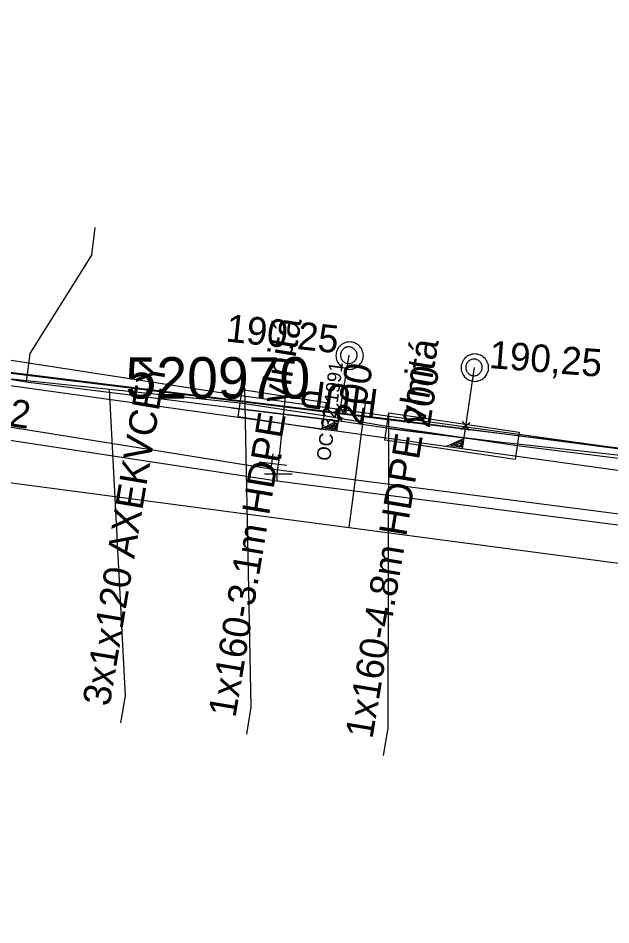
# Model space of a CAD drawing. Extents: x -746464 to -745690, y -1051581 to -1049993.
# Drawn here: x -745940.03 to -745918.54, y -1050642.11 to -1050609.24 of the extents above; entities that cross this region are included whole.
import ezdxf

# ---------------------------------------------------------------- set-up
doc = ezdxf.new("R2010")
doc.units = 0
for name, color, linetype in [('04_CETIN_sdelovaci_podzem', 7, 'Continuous'), ('45_Eltodo_popisy', 7, 'Continuous'), ('45_Eltodo_vedeni_NN_zemni', 7, 'Continuous'), ('48_Prazs_plynarenska_STL', 7, 'Continuous'), ('48_Prazs_plynarenska_STL_popisy', 7, 'Continuous'), ('51_PVaK_kanal_jednotna_neoverena poloha_pripojka', 7, 'Continuous'), ('51_PVaK_kanal_jednotna_overena poloha_rad', 7, 'Continuous'), ('51_PVaK_kanal_objekty', 7, 'Continuous'), ('51_PVaK_kanal_popisy', 7, 'Continuous'), ('51_PVaK_vodovod_chranicky_objekty', 7, 'Continuous'), ('51_PVaK_vodovod_neoverena poloha_pripojka', 7, 'Continuous'), ('51_PVaK_vodovod_overena poloha_pripojka', 7, 'Continuous'), ('51_PVaK_vodovod_overena poloha_rad', 7, 'Continuous'), ('51_PVaK_vodovod_popisy', 7, 'Continuous'), ('51_PVaK_vodovod_zruseno_neoverena poloha', 7, 'Continuous'), ('55_PREdi_chranicky', 7, 'Continuous'), ('55_PREdi_NN', 7, 'Continuous'), ('55_PREdi_stavby_popisy', 7, 'Continuous'), ('55_PREdi_VN', 7, 'Continuous'), ('55_PREdi_VN_popisy', 7, 'Continuous')]:
    doc.layers.add(name, color=color, linetype=linetype)

msp = doc.modelspace()

# ---------------------------------------------------------------- linework, layer by layer
at = {"layer": '04_CETIN_sdelovaci_podzem'}
for points in [[(-745937.25, -1050616.83), (-745937.37, -1050617.83), (-745939.6, -1050621.39), (-745939.73, -1050622.43)], [(-745939.73, -1050622.43), (-745947.95, -1050621.04), (-745953.45, -1050620.03), (-745958.21, -1050618.83)], [(-745916.87, -1050625.24), (-745922.59, -1050624.61), (-745926.58, -1050624.12), (-745928.53, -1050623.83), (-745932.3, -1050623.37), (-745939.73, -1050622.43)], [(-745932.3, -1050623.37), (-745928.53, -1050623.83)], [(-745926.58, -1050624.12), (-745922.59, -1050624.61)]]:
    msp.add_lwpolyline(points, dxfattribs=at)
at = {"layer": '45_Eltodo_vedeni_NN_zemni'}
for points in [[(-745953.655, -1050619.573), (-745932.464, -1050622.851)], [(-745932.464, -1050622.851), (-745911.205, -1050625.806)]]:
    msp.add_lwpolyline(points, dxfattribs=at)
at = {"layer": '48_Prazs_plynarenska_STL'}
for points in [[(-745983.23, -1050618.3), (-745982.423, -1050618.479), (-745972.466, -1050620.693), (-745959.98, -1050623.47), (-745928.028, -1050627.702), (-745918.45, -1050628.97), (-745909.707, -1050630), (-745901.96, -1050630.912), (-745885.25, -1050632.88), (-745867.974, -1050634.924), (-745862.77, -1050635.54), (-745858.93, -1050638.49), (-745858.68, -1050642.05), (-745857.88, -1050642.106)], [(-745928.028, -1050627.702), (-745927.431, -1050623.202)]]:
    msp.add_lwpolyline(points, dxfattribs=at)
at = {"layer": '51_PVaK_kanal_jednotna_neoverena poloha_pripojka'}
for p, q in [((-745928.04, -1050621.46), (-745928.486, -1050624.217)), ((-745923.5, -1050621.9), (-745923.93, -1050624.851))]:
    msp.add_line(p, q, dxfattribs=at)
at = {"layer": '51_PVaK_kanal_jednotna_overena poloha_rad'}
msp.add_lwpolyline([(-745889.28, -1050629.67), (-745902.338, -1050627.854), (-745923.93, -1050624.851), (-745928.486, -1050624.217), (-745945.72, -1050621.82)], dxfattribs=at)
at = {"layer": '51_PVaK_kanal_objekty'}
for p, q in [((-745928.54, -1050623.513), (-745928.208, -1050623.261)), ((-745928.49, -1050623.215), (-745928.236, -1050623.551)), ((-745923.984, -1050624.147), (-745923.652, -1050623.895)), ((-745923.934, -1050623.849), (-745923.68, -1050624.185))]:
    msp.add_line(p, q, dxfattribs=at)
for points in [[(-745927.51, -1050621.47), (-745927.52, -1050621.42), (-745927.52, -1050621.37), (-745927.54, -1050621.32), (-745927.56, -1050621.27), (-745927.58, -1050621.22), (-745927.61, -1050621.18), (-745927.64, -1050621.14), (-745927.68, -1050621.1), (-745927.72, -1050621.07), (-745927.76, -1050621.04), (-745927.81, -1050621.02), (-745927.86, -1050621), (-745927.91, -1050620.98), (-745927.96, -1050620.98), (-745928.01, -1050620.97), (-745928.06, -1050620.98), (-745928.11, -1050620.98), (-745928.16, -1050621), (-745928.21, -1050621.02), (-745928.26, -1050621.04), (-745928.3, -1050621.07), (-745928.34, -1050621.1), (-745928.38, -1050621.14), (-745928.41, -1050621.18), (-745928.44, -1050621.22), (-745928.46, -1050621.27), (-745928.48, -1050621.32), (-745928.5, -1050621.37), (-745928.5, -1050621.42), (-745928.51, -1050621.47), (-745928.5, -1050621.52), (-745928.5, -1050621.57), (-745928.48, -1050621.62), (-745928.46, -1050621.67), (-745928.44, -1050621.72), (-745928.41, -1050621.76), (-745928.38, -1050621.8), (-745928.34, -1050621.84), (-745928.3, -1050621.87), (-745928.26, -1050621.9), (-745928.21, -1050621.92), (-745928.16, -1050621.94), (-745928.11, -1050621.96), (-745928.06, -1050621.96), (-745928.01, -1050621.97), (-745927.96, -1050621.96), (-745927.91, -1050621.96), (-745927.86, -1050621.94), (-745927.81, -1050621.92), (-745927.76, -1050621.9), (-745927.72, -1050621.87), (-745927.68, -1050621.84), (-745927.64, -1050621.8), (-745927.61, -1050621.76), (-745927.58, -1050621.72), (-745927.56, -1050621.67), (-745927.54, -1050621.62), (-745927.52, -1050621.57), (-745927.52, -1050621.52), (-745927.51, -1050621.47)], [(-745927.74, -1050621.46), (-745927.74, -1050621.43), (-745927.746, -1050621.4), (-745927.752, -1050621.37), (-745927.764, -1050621.34), (-745927.782, -1050621.31), (-745927.8, -1050621.286), (-745927.818, -1050621.262), (-745927.842, -1050621.238), (-745927.866, -1050621.22), (-745927.89, -1050621.202), (-745927.92, -1050621.184), (-745927.95, -1050621.172), (-745927.98, -1050621.166), (-745928.01, -1050621.16), (-745928.04, -1050621.16), (-745928.07, -1050621.16), (-745928.1, -1050621.166), (-745928.13, -1050621.172), (-745928.16, -1050621.184), (-745928.19, -1050621.202), (-745928.214, -1050621.22), (-745928.238, -1050621.238), (-745928.262, -1050621.262), (-745928.28, -1050621.286), (-745928.298, -1050621.31), (-745928.316, -1050621.34), (-745928.328, -1050621.37), (-745928.334, -1050621.4), (-745928.34, -1050621.43), (-745928.34, -1050621.46), (-745928.34, -1050621.49), (-745928.334, -1050621.52), (-745928.328, -1050621.55), (-745928.316, -1050621.58), (-745928.298, -1050621.61), (-745928.28, -1050621.634), (-745928.262, -1050621.658), (-745928.238, -1050621.682), (-745928.214, -1050621.7), (-745928.19, -1050621.718), (-745928.16, -1050621.736), (-745928.13, -1050621.748), (-745928.1, -1050621.754), (-745928.07, -1050621.76), (-745928.04, -1050621.76), (-745928.01, -1050621.76), (-745927.98, -1050621.754), (-745927.95, -1050621.748), (-745927.92, -1050621.736), (-745927.89, -1050621.718), (-745927.866, -1050621.7), (-745927.842, -1050621.682), (-745927.818, -1050621.658), (-745927.8, -1050621.634), (-745927.782, -1050621.61), (-745927.764, -1050621.58), (-745927.752, -1050621.55), (-745927.746, -1050621.52), (-745927.74, -1050621.49), (-745927.74, -1050621.46)], [(-745922.97, -1050621.91), (-745922.98, -1050621.86), (-745922.98, -1050621.81), (-745923, -1050621.76), (-745923.02, -1050621.71), (-745923.04, -1050621.66), (-745923.07, -1050621.62), (-745923.1, -1050621.58), (-745923.14, -1050621.54), (-745923.18, -1050621.51), (-745923.22, -1050621.48), (-745923.27, -1050621.46), (-745923.32, -1050621.44), (-745923.37, -1050621.42), (-745923.42, -1050621.42), (-745923.47, -1050621.41), (-745923.52, -1050621.42), (-745923.57, -1050621.42), (-745923.62, -1050621.44), (-745923.67, -1050621.46), (-745923.72, -1050621.48), (-745923.76, -1050621.51), (-745923.8, -1050621.54), (-745923.84, -1050621.58), (-745923.87, -1050621.62), (-745923.9, -1050621.66), (-745923.92, -1050621.71), (-745923.94, -1050621.76), (-745923.96, -1050621.81), (-745923.96, -1050621.86), (-745923.97, -1050621.91), (-745923.96, -1050621.96), (-745923.96, -1050622.01), (-745923.94, -1050622.06), (-745923.92, -1050622.11), (-745923.9, -1050622.16), (-745923.87, -1050622.2), (-745923.84, -1050622.24), (-745923.8, -1050622.28), (-745923.76, -1050622.31), (-745923.72, -1050622.34), (-745923.67, -1050622.36), (-745923.62, -1050622.38), (-745923.57, -1050622.4), (-745923.52, -1050622.4), (-745923.47, -1050622.41), (-745923.42, -1050622.4), (-745923.37, -1050622.4), (-745923.32, -1050622.38), (-745923.27, -1050622.36), (-745923.22, -1050622.34), (-745923.18, -1050622.31), (-745923.14, -1050622.28), (-745923.1, -1050622.24), (-745923.07, -1050622.2), (-745923.04, -1050622.16), (-745923.02, -1050622.11), (-745923, -1050622.06), (-745922.98, -1050622.01), (-745922.98, -1050621.96), (-745922.97, -1050621.91)], [(-745923.2, -1050621.9), (-745923.2, -1050621.87), (-745923.206, -1050621.84), (-745923.212, -1050621.81), (-745923.224, -1050621.78), (-745923.242, -1050621.75), (-745923.26, -1050621.726), (-745923.278, -1050621.702), (-745923.302, -1050621.678), (-745923.326, -1050621.66), (-745923.35, -1050621.642), (-745923.38, -1050621.624), (-745923.41, -1050621.612), (-745923.44, -1050621.606), (-745923.47, -1050621.6), (-745923.5, -1050621.6), (-745923.53, -1050621.6), (-745923.56, -1050621.606), (-745923.59, -1050621.612), (-745923.62, -1050621.624), (-745923.65, -1050621.642), (-745923.674, -1050621.66), (-745923.698, -1050621.678), (-745923.722, -1050621.702), (-745923.74, -1050621.726), (-745923.758, -1050621.75), (-745923.776, -1050621.78), (-745923.788, -1050621.81), (-745923.794, -1050621.84), (-745923.8, -1050621.87), (-745923.8, -1050621.9), (-745923.8, -1050621.93), (-745923.794, -1050621.96), (-745923.788, -1050621.99), (-745923.776, -1050622.02), (-745923.758, -1050622.05), (-745923.74, -1050622.074), (-745923.722, -1050622.098), (-745923.698, -1050622.122), (-745923.674, -1050622.14), (-745923.65, -1050622.158), (-745923.62, -1050622.176), (-745923.59, -1050622.188), (-745923.56, -1050622.194), (-745923.53, -1050622.2), (-745923.5, -1050622.2), (-745923.47, -1050622.2), (-745923.44, -1050622.194), (-745923.41, -1050622.188), (-745923.38, -1050622.176), (-745923.35, -1050622.158), (-745923.326, -1050622.14), (-745923.302, -1050622.122), (-745923.278, -1050622.098), (-745923.26, -1050622.074), (-745923.242, -1050622.05), (-745923.224, -1050622.02), (-745923.212, -1050621.99), (-745923.206, -1050621.96), (-745923.2, -1050621.93), (-745923.2, -1050621.9)], [(-745928.367, -1050623.381), (-745928.483, -1050624.215), (-745929.079, -1050624.133), (-745928.431, -1050623.839)], [(-745928.486, -1050623.916), (-745928.52, -1050624.159), (-745928.9, -1050624.107), (-745928.482, -1050623.917)], [(-745928.542, -1050623.998), (-745928.559, -1050624.12), (-745928.754, -1050624.092), (-745928.538, -1050623.999)], [(-745923.811, -1050624.015), (-745923.927, -1050624.849), (-745924.523, -1050624.767), (-745923.875, -1050624.473)], [(-745923.93, -1050624.55), (-745923.964, -1050624.793), (-745924.344, -1050624.741), (-745923.926, -1050624.551)], [(-745923.986, -1050624.632), (-745924.003, -1050624.754), (-745924.198, -1050624.726), (-745923.982, -1050624.633)]]:
    msp.add_lwpolyline(points, dxfattribs=at)
at = {"layer": '51_PVaK_vodovod_chranicky_objekty'}
for p, q in [((-745930.372, -1050622.748), (-745930.259, -1050622.662)), ((-745930.372, -1050622.748), (-745930.369, -1050622.728)), ((-745930.372, -1050622.748), (-745930.352, -1050622.751)), ((-745930.359, -1050622.649), (-745930.361, -1050622.669)), ((-745930.272, -1050622.761), (-745930.359, -1050622.649)), ((-745930.359, -1050622.649), (-745930.339, -1050622.652)), ((-745930.272, -1050622.761), (-745930.292, -1050622.758)), ((-745930.259, -1050622.662), (-745930.279, -1050622.659)), ((-745930.272, -1050622.761), (-745930.27, -1050622.741)), ((-745930.259, -1050622.662), (-745930.262, -1050622.682)), ((-745930.605, -1050625.184), (-745930.496, -1050625.094)), ((-745930.596, -1050625.084), (-745930.598, -1050625.104)), ((-745930.506, -1050625.193), (-745930.596, -1050625.084)), ((-745930.596, -1050625.084), (-745930.576, -1050625.086)), ((-745930.496, -1050625.094), (-745930.516, -1050625.092)), ((-745930.496, -1050625.094), (-745930.498, -1050625.114)), ((-745930.29, -1050625.458), (-745931.29, -1050625.332)), ((-745930.605, -1050625.184), (-745930.604, -1050625.164)), ((-745930.605, -1050625.184), (-745930.586, -1050625.186)), ((-745930.506, -1050625.193), (-745930.526, -1050625.192)), ((-745930.506, -1050625.193), (-745930.504, -1050625.174)), ((-745930.09, -1050625.77), (-745931.09, -1050625.77))]:
    msp.add_line(p, q, dxfattribs=at)
for points in [[(-745930.309, -1050622.655), (-745930.314, -1050622.655), (-745930.319, -1050622.655), (-745930.324, -1050622.655), (-745930.329, -1050622.657), (-745930.335, -1050622.659), (-745930.339, -1050622.662), (-745930.343, -1050622.664), (-745930.348, -1050622.667), (-745930.351, -1050622.671), (-745930.355, -1050622.675), (-745930.359, -1050622.679), (-745930.361, -1050622.684), (-745930.363, -1050622.689), (-745930.364, -1050622.694), (-745930.365, -1050622.698), (-745930.366, -1050622.703), (-745930.365, -1050622.709), (-745930.365, -1050622.714), (-745930.364, -1050622.719), (-745930.361, -1050622.724), (-745930.359, -1050622.729), (-745930.357, -1050622.733), (-745930.353, -1050622.737), (-745930.35, -1050622.741), (-745930.346, -1050622.744), (-745930.341, -1050622.748), (-745930.337, -1050622.751), (-745930.332, -1050622.752), (-745930.327, -1050622.754), (-745930.322, -1050622.755), (-745930.317, -1050622.755), (-745930.312, -1050622.755), (-745930.307, -1050622.755), (-745930.302, -1050622.753), (-745930.296, -1050622.751), (-745930.292, -1050622.748), (-745930.288, -1050622.746), (-745930.283, -1050622.743), (-745930.28, -1050622.739), (-745930.276, -1050622.735), (-745930.273, -1050622.731), (-745930.27, -1050622.726), (-745930.268, -1050622.721), (-745930.267, -1050622.716), (-745930.266, -1050622.711), (-745930.265, -1050622.707), (-745930.266, -1050622.701), (-745930.266, -1050622.696), (-745930.267, -1050622.691), (-745930.27, -1050622.686), (-745930.272, -1050622.681), (-745930.275, -1050622.677), (-745930.278, -1050622.673), (-745930.282, -1050622.669), (-745930.285, -1050622.666), (-745930.29, -1050622.662), (-745930.294, -1050622.659), (-745930.299, -1050622.658), (-745930.304, -1050622.656), (-745930.309, -1050622.655)], [(-745930.546, -1050625.089), (-745930.551, -1050625.089), (-745930.556, -1050625.089), (-745930.561, -1050625.09), (-745930.566, -1050625.091), (-745930.572, -1050625.094), (-745930.576, -1050625.096), (-745930.58, -1050625.099), (-745930.585, -1050625.103), (-745930.588, -1050625.106), (-745930.591, -1050625.11), (-745930.595, -1050625.115), (-745930.597, -1050625.119), (-745930.599, -1050625.124), (-745930.6, -1050625.129), (-745930.601, -1050625.134), (-745930.601, -1050625.139), (-745930.601, -1050625.144), (-745930.6, -1050625.149), (-745930.599, -1050625.154), (-745930.596, -1050625.16), (-745930.594, -1050625.164), (-745930.591, -1050625.168), (-745930.587, -1050625.173), (-745930.584, -1050625.176), (-745930.58, -1050625.179), (-745930.575, -1050625.183), (-745930.57, -1050625.185), (-745930.566, -1050625.187), (-745930.561, -1050625.188), (-745930.556, -1050625.189), (-745930.551, -1050625.189), (-745930.546, -1050625.189), (-745930.541, -1050625.188), (-745930.535, -1050625.187), (-745930.53, -1050625.184), (-745930.526, -1050625.182), (-745930.522, -1050625.179), (-745930.517, -1050625.175), (-745930.514, -1050625.172), (-745930.511, -1050625.168), (-745930.507, -1050625.163), (-745930.505, -1050625.158), (-745930.503, -1050625.154), (-745930.502, -1050625.149), (-745930.501, -1050625.144), (-745930.501, -1050625.139), (-745930.501, -1050625.134), (-745930.502, -1050625.129), (-745930.503, -1050625.123), (-745930.506, -1050625.118), (-745930.508, -1050625.114), (-745930.511, -1050625.11), (-745930.514, -1050625.105), (-745930.518, -1050625.102), (-745930.522, -1050625.099), (-745930.527, -1050625.095), (-745930.531, -1050625.093), (-745930.536, -1050625.091), (-745930.541, -1050625.09), (-745930.546, -1050625.089)]]:
    msp.add_lwpolyline(points, dxfattribs=at)
at = {"layer": '51_PVaK_vodovod_neoverena poloha_pripojka'}
msp.add_line((-745930.55, -1050625.14), (-745930.315, -1050622.706), dxfattribs=at)
at = {"layer": '51_PVaK_vodovod_overena poloha_pripojka'}
for p, q in [((-745930.63, -1050625.77), (-745930.55, -1050625.14)), ((-745930.63, -1050626.01), (-745930.63, -1050625.77))]:
    msp.add_line(p, q, dxfattribs=at)
at = {"layer": '51_PVaK_vodovod_overena poloha_rad'}
msp.add_lwpolyline([(-746014.36, -1050609.69), (-745980.95, -1050617.57), (-745973.36, -1050619.03), (-745961.92, -1050621.25), (-745930.63, -1050626.01), (-745915.85, -1050627.92), (-745904.76, -1050629.4), (-745861.02, -1050634.28), (-745853.46, -1050635.14)], dxfattribs=at)
at = {"layer": '51_PVaK_vodovod_zruseno_neoverena poloha'}
for p, q in [((-745930.83, -1050625.39), (-745930.784, -1050625.037)), ((-745930.855, -1050625.588), (-745930.83, -1050625.39))]:
    msp.add_line(p, q, dxfattribs=at)
msp.add_lwpolyline([(-745852.68, -1050634.63), (-745861.154, -1050634.158), (-745904.877, -1050628.988), (-745915.725, -1050627.548), (-745930.855, -1050625.588), (-745955.81, -1050621.59), (-745962.129, -1050620.616), (-745973.33, -1050618.19), (-745981.008, -1050616.706), (-746015.55, -1050609.24)], dxfattribs=at)
at = {"layer": '55_PREdi_chranicky'}
for points in [[(-745928.94, -1050623.66), (-745929.015, -1050624.154), (-745932.055, -1050623.694), (-745931.98, -1050623.2), (-745931.905, -1050622.706), (-745928.865, -1050623.166), (-745928.94, -1050623.66)], [(-745921.94, -1050624.74), (-745922.013, -1050625.235), (-745926.733, -1050624.535), (-745926.66, -1050624.04), (-745926.587, -1050623.545), (-745921.867, -1050624.245), (-745921.94, -1050624.74)]]:
    msp.add_lwpolyline(points, close=True, dxfattribs=at)
at = {"layer": '55_PREdi_NN'}
for points in [[(-745941.276, -1050615.374), (-745941.761, -1050615.308), (-745941.78, -1050615.444), (-745943.23, -1050615.309), (-745944.039, -1050621.644), (-745909.222, -1050625.923), (-745908.312, -1050619.993), (-745909.776, -1050620.072), (-745910.401, -1050620.027)], [(-745944.434, -1050621.562), (-745930.73, -1050623.253), (-745926.485, -1050623.772), (-745908.637, -1050626.091)]]:
    msp.add_lwpolyline(points, dxfattribs=at)
at = {"layer": '55_PREdi_stavby_popisy'}
for points in [[(-745931.74, -1050635.197), (-745931.576, -1050634.211), (-745931.812, -1050622.641)], [(-745926.776, -1050635.967), (-745926.611, -1050634.981), (-745926.587, -1050623.545)]]:
    msp.add_lwpolyline(points, dxfattribs=at)
at = {"layer": '55_PREdi_VN'}
msp.add_lwpolyline([(-745880.52, -1050629.74), (-745887.65, -1050629.04), (-745891.22, -1050628.73), (-745900.7, -1050627.49), (-745901.36, -1050627.4), (-745908.96, -1050626.49), (-745911.99, -1050625.99), (-745921.94, -1050624.74), (-745926.66, -1050624.04), (-745928.94, -1050623.66), (-745931.98, -1050623.2), (-745941.45, -1050622.2), (-745944.29, -1050621.51), (-745948.24, -1050620.95), (-745953.42, -1050620.14), (-745956.65, -1050619.37), (-745961.25, -1050618.45), (-745968.47, -1050616.85), (-745975.42, -1050615.47), (-745985.66, -1050613.08)], dxfattribs=at)
msp.add_lwpolyline([(-745880.52, -1050629.74), (-745887.65, -1050629.04), (-745891.22, -1050628.73), (-745900.7, -1050627.49), (-745901.36, -1050627.4), (-745908.96, -1050626.49), (-745911.99, -1050625.99), (-745921.94, -1050624.74), (-745926.66, -1050624.04), (-745928.94, -1050623.66), (-745931.98, -1050623.2), (-745941.45, -1050622.2), (-745944.29, -1050621.51), (-745948.24, -1050620.95), (-745953.42, -1050620.14), (-745956.65, -1050619.37), (-745961.25, -1050618.45), (-745968.47, -1050616.85), (-745975.42, -1050615.47), (-745985.66, -1050613.08)], dxfattribs=at)
at = {"layer": '55_PREdi_VN_popisy'}
msp.add_lwpolyline([(-745936.301, -1050634.788), (-745936.136, -1050633.802), (-745936.715, -1050622.7)], dxfattribs=at)

# ---------------------------------------------------------------- texts
at = {"layer": '45_Eltodo_popisy'}
msp.add_text('520970', height=1.5, dxfattribs=at).set_placement((-745936.133, -1050623.029))
at = {"layer": '48_Prazs_plynarenska_STL_popisy'}
for s, height, rotation, p in [('OC 32 1991', 0.5, 82.4429, (-745928.719, -1050625.309)), ('HUP', 1, 172.44, (-745926.931, -1050622.702))]:
    msp.add_text(s, height=height, rotation=rotation, dxfattribs=at).set_placement(p)
at = {"layer": '51_PVaK_kanal_popisy'}
for s, rotation, p in [('190,25', 353.9302, (-745932.527, -1050620.957)), ('190,25', 355.4523, (-745922.977, -1050621.921)), ('200', 79.8119, (-745927.556, -1050624.042)), ('200', 80.709, (-745925.113, -1050624.13))]:
    msp.add_text(s, height=1, rotation=rotation, dxfattribs=at).set_placement(p)
at = {"layer": '51_PVaK_vodovod_popisy'}
msp.add_text('2012', height=1, rotation=351.3504, dxfattribs=at).set_placement((-745942.6, -1050623.683))
at = {"layer": '55_PREdi_stavby_popisy'}
for s, rotation, p in [('1x160-3.1m HDPE vlnitá', 80.543, (-745932.151, -1050634.622)), ('1x160-4.8m HDPE vlnitá', 80.5389, (-745927.186, -1050635.392))]:
    msp.add_text(s, height=1, rotation=rotation, dxfattribs=at).set_placement(p)
at = {"layer": '55_PREdi_VN_popisy'}
msp.add_text('3x1x120 AXEKVCEY', height=1, rotation=80.543, dxfattribs=at).set_placement((-745936.711, -1050634.213))

doc.saveas('drawing.dxf')
